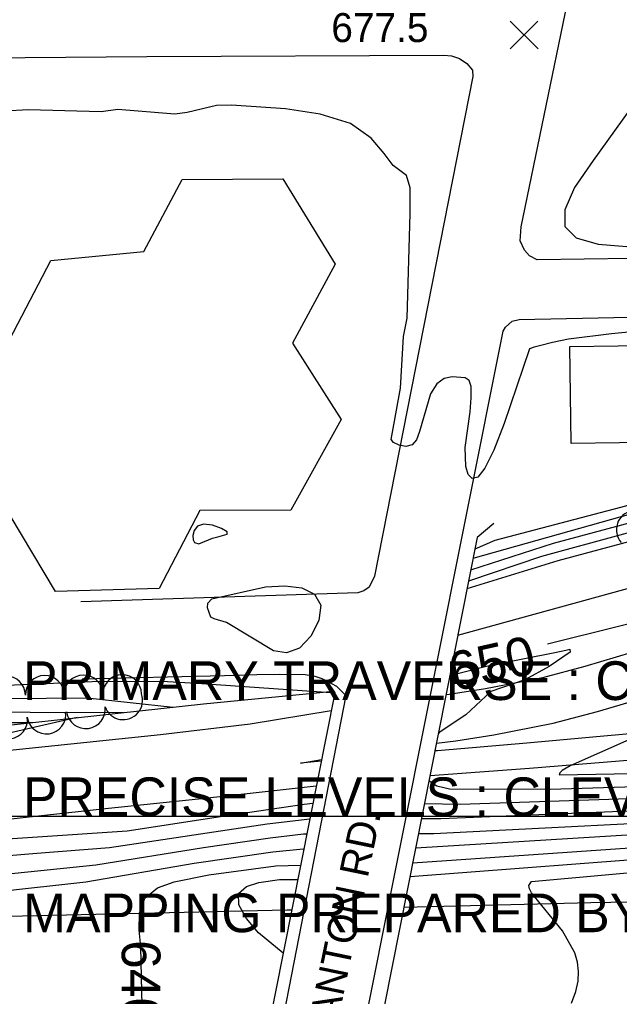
# Model space of a CAD drawing. Extents: x 79600 to 91800, y 75600 to 84400.
# Drawn here: x 85418 to 85728, y 80207 to 80712 of the extents above; entities that cross this region are included whole.
import ezdxf

# ---------------------------------------------------------------- set-up
doc = ezdxf.new("R2010")
doc.units = 0
for name, color, linetype in [('080-085$0$TI_BORDER', 7, 'Continuous'), ('080-090$0$TI_BORDER', 7, 'Continuous'), ('084-085$0$TI_TITLE', 7, 'Continuous'), ('084-090$0$BLDG', 7, 'Continuous'), ('084-090$0$BRIDGE', 7, 'Continuous'), ('084-090$0$INDEX', 7, 'Continuous'), ('084-090$0$INDXLBL', 7, 'Continuous'), ('084-090$0$INTER', 7, 'Continuous'), ('084-090$0$INTERSTATE', 7, 'Continuous'), ('084-090$0$ROAD', 7, 'Continuous'), ('084-090$0$ROAD-NAME', 7, 'Continuous'), ('084-090$0$SPOTMARK', 7, 'Continuous'), ('084-090$0$SPOTS', 7, 'Continuous'), ('084-090$0$TREES', 7, 'Continuous'), ('084-090$0$WALL', 7, 'Continuous')]:
    doc.layers.add(name, color=color, linetype=linetype)

# ---------------------------------------------------------------- blocks, each defined once
blk = doc.blocks.new('084-090$0$SPOTX')
at = {"layer": '084-090$0$SPOTMARK'}
for p, q in [((-0.37, 0.358), (0.351, -0.358)), ((-0.012, 0), (0.347, 0.358)), ((-0.012, 0), (-0.37, -0.358))]:
    blk.add_line(p, q, dxfattribs=at)

msp = doc.modelspace()

# ---------------------------------------------------------------- linework, layer by layer
at = {"layer": '080-085$0$TI_BORDER'}
msp.add_lwpolyline([(79700, 80300), (86700, 80300), (86700, 75700), (79700, 75700)], close=True, dxfattribs=at)
at = {"layer": '080-090$0$TI_BORDER'}
msp.add_lwpolyline([(84700, 80300), (91700, 80300), (91700, 75700), (84700, 75700)], close=True, dxfattribs=at)
at = {"layer": '084-090$0$BLDG'}
for points in [[(85367, 80454.21), (85340.31, 80499.19), (85365.02, 80545.44), (85413.03, 80546.22), (85434.39, 80587.19), (85482.51, 80591.83), (85502.22, 80629.08), (85554.24, 80629.44), (85581.39, 80585.25), (85559.25, 80544.42), (85584.5, 80505), (85558.4, 80458.11), (85511.32, 80457.96), (85490.41, 80417.61), (85436.85, 80416.15), (85413.46, 80455.44)], [(85753.2, 80493.23), (85703.19, 80492.58), (85702.54, 80542.75), (85752.55, 80543.4)]]:
    msp.add_lwpolyline(points, close=True, dxfattribs=at)
at = {"layer": '084-090$0$BRIDGE'}
for points in [[(85663.3, 80451.28), (85654.73, 80443.93), (85566.74, 80000)], [(85577.19, 80369.53), (85581.11, 80363.7), (85524.05, 80075.51), (85515.59, 80072.65)]]:
    msp.add_lwpolyline(points, dxfattribs=at)
at = {"layer": '084-090$0$INDEX'}
msp.add_lwpolyline([(85520.65, 80444.35), (85525.56, 80445.66), (85525.49, 80446.89), (85522.54, 80448.67), (85517.93, 80450.3), (85513.36, 80450.89), (85510.2, 80449.81), (85508.46, 80447.6), (85507.81, 80445.05), (85507.94, 80442.88), (85508.62, 80441.34), (85510.81, 80440.66), (85517.99, 80443.74)], close=True, dxfattribs=at)
for points in [[(85649.52, 80417.68), (85696.6, 80432.16), (85783.07, 80455.43)], [(85644.75, 80393.6), (85776.73, 80429.82)], [(85640.61, 80372.69), (85660.92, 80377.92), (85694.79, 80384.63), (85700.47, 80385.85), (85702.51, 80386.23), (85702.66, 80384.82), (85691.8, 80377.39), (85679.27, 80370.51), (85661.67, 80364.35), (85648.8, 80352.33), (85635.02, 80343.15), (85634.68, 80342.79)], [(85629.83, 80318.31), (85633.79, 80315.66), (85640.44, 80314.17), (85692.44, 80313.87), (85797.3, 80317.21), (85894.67, 80323.85), (86004.09, 80326.71), (86018.65, 80327.41), (86047.57, 80335.09), (86062.94, 80338.74)], [(85621.43, 80275.92), (85880.71, 80293.76), (85987.21, 80297.84), (86026.62, 80300.43), (86046.95, 80304.65), (86091.54, 80309.92), (86153.64, 80321.61)], [(85540.91, 80160.65), (85495.16, 80162.86), (85489.56, 80163.09), (85485.17, 80164.63), (85482.43, 80168.8), (85481.46, 80209.17), (85480.95, 80232.44), (85480.13, 80240.99), (85480.2, 80249.9), (85482.98, 80257.6), (85489.55, 80262.87), (85498.09, 80266.05), (85516.09, 80269.67), (85550.7, 80274.34), (85563.47, 80274.6)]]:
    msp.add_lwpolyline(points, dxfattribs=at)
at = {"layer": '084-090$0$INTER'}
for points in [[(85652.64, 80433.4), (85768.32, 80465.85), (85784.58, 80470.06), (85794.09, 80473.13), (85844.53, 80498.12), (85869.17, 80510.66), (85881.84, 80517.77), (85919.94, 80543.78), (85940.47, 80559.1), (85970.43, 80583.74), (85982.45, 80594.2), (85991.04, 80603.02), (86002.94, 80618.37), (86057.51, 80698.53), (86091.84, 80748.36)], [(85653.57, 80438.1), (85664.02, 80442.62), (85728.93, 80459.66), (85783.22, 80474.46), (85790.32, 80476.58), (85858.77, 80510.86), (85872.42, 80517.82), (85908.1, 80541.72), (85926.11, 80554.15), (85947.71, 80571.42), (85969.78, 80589.61), (85981.56, 80599.82), (85992.99, 80615.38), (86027.65, 80670.03), (86069, 80731.22)], [(85741.53, 80676.15), (85714.66, 80638.8), (85705.04, 80624.83), (85699.89, 80613.38), (85700.03, 80604.75), (85705.82, 80598.87), (85717.15, 80595.6), (85732.05, 80594.36)], [(85824.35, 80559), (85724.08, 80549.32), (85701.82, 80546.43), (85693.56, 80544.75), (85687.62, 80543.31), (85684.13, 80542.37), (85681.77, 80541.47), (85668.58, 80502.99), (85663.3, 80489.16), (85658.72, 80479.91), (85654.99, 80475.25), (85652.12, 80474.41), (85650.07, 80476.55), (85648.83, 80480.63), (85648.56, 80490.46), (85651.07, 80508.99), (85651.62, 80516.2), (85651.51, 80521.96), (85650.48, 80525.19), (85648.49, 80526.51), (85641.81, 80527.01), (85637.71, 80526.2), (85633.82, 80523.48), (85630.61, 80518.24), (85624.81, 80498.75), (85623.32, 80494.42), (85621.13, 80491.84), (85617.89, 80491.11), (85614.34, 80491.74), (85611.52, 80493.05), (85610.21, 80494.71), (85615.13, 80521.18), (85616.6, 80547.96), (85618.5, 80557.42), (85620.06, 80611.45), (85620, 80624.66), (85618.24, 80631.12), (85611.2, 80636.32), (85606.67, 80642.39), (85600, 80650.43), (85589.28, 80657.9), (85573.55, 80662.86), (85555.66, 80665.56), (85527.82, 80667.37), (85520.09, 80667.27), (85504.93, 80663.68), (85498.43, 80662.84), (85469.04, 80665.13), (85460.37, 80663.97), (85422.85, 80665.06), (85397.52, 80663.66)], [(85651.44, 80427.36), (85694.13, 80441.08), (85783.27, 80465)], [(85650.3, 80421.57), (85688.17, 80434.35), (85774.72, 80458.04)], [(85690.95, 80389.06), (85765.07, 80407.56), (85766.87, 80408.03), (85768.61, 80408), (85755.2, 80388.46), (85750.87, 80381.42), (85747.32, 80373.8), (85742.27, 80354.94), (85739.76, 80348.57), (85736.93, 80342.97), (85732.97, 80339.51), (85702.67, 80325.98), (85698.63, 80323.59), (85697.4, 80322.31), (85696.98, 80321.28), (85791.87, 80323.1), (85897.46, 80329.87), (86006.16, 80332.44), (86015.28, 80332.68), (86044.16, 80340.33)], [(85000, 80354.44), (85014.04, 80352.22), (85023.29, 80351.1), (85108.98, 80356.61), (85280.45, 80363.87), (85359.39, 80365.46), (85455.76, 80369.61), (85491.69, 80369.68), (85512.44, 80368.56), (85579.06, 80363.86)], [(85000, 80349.99), (85019.5, 80347.11), (85111.96, 80351.98), (85234.25, 80357.32), (85277.2, 80358.97), (85389.7, 80360.68), (85453.24, 80361.12), (85497.63, 80356.37)], [(85000, 80345.53), (85019.66, 80342.75), (85229.47, 80352.79), (85278.7, 80354.26), (85471.9, 80353.55)], [(85448.02, 80350.93), (85386.49, 80336.92), (85359.98, 80327.06), (85351.55, 80323.83), (85345.13, 80320.98), (85339.86, 80317.51), (85327.73, 80304.1), (85322.08, 80295.25), (85319.99, 80287.97), (85323.14, 80284.03), (85329.49, 80282.74), (85473.9, 80292.48), (85524.26, 80300.21), (85565.38, 80306.23), (85569.82, 80306.69)], [(85000, 80341.08), (85013.57, 80339.03), (85031.46, 80338.07), (85231.91, 80348.57), (85280.21, 80349.56), (85306.28, 80348.51), (85348.27, 80349.58), (85386.19, 80348.4), (85424.99, 80348.41)], [(85627.48, 80306.47), (85645.87, 80306.17), (85789.23, 80311.03), (85891.88, 80317.83), (86002.02, 80320.99), (86012.61, 80321.45), (86022.33, 80322.31), (86048.94, 80329.36), (86065.22, 80333.08), (86084.86, 80335.84)], [(85625.95, 80298.76), (85635.92, 80298.69), (85787.92, 80305), (85889.09, 80311.81), (85999.95, 80315.27), (86015.45, 80316.14), (86027.48, 80317.51), (86054.81, 80324.7), (86090.43, 80330.19), (86103.91, 80332.5)], [(85622.94, 80283.54), (85874.69, 80299.13), (85995.81, 80303.82), (86025.55, 80305.9), (86052.57, 80311.97), (86092.35, 80316.86), (86112.75, 80320.96), (86121.46, 80322.92), (86138.08, 80325.53)], [(85624.43, 80291.06), (85632.22, 80291.09), (85794.72, 80299.34), (85895.25, 80306.41), (85990.29, 80309.33), (86009.93, 80310.23), (86024.47, 80311.37), (86053.69, 80318.33), (86093.13, 80323.79), (86119.86, 80329.47)], [(85620.03, 80268.85), (85764.21, 80279.84), (85870.05, 80287.2), (85991.66, 80292.38), (86027.69, 80294.96), (86050.32, 80299.24), (86076.62, 80301.36), (86147.86, 80312.4), (86173.04, 80316.34)], [(85703.35, 80203.26), (85705.63, 80209.32), (85706.78, 80214.73), (85707.04, 80219.72), (85706.55, 80224.51), (85705.17, 80229.41), (85698.85, 80240.69), (85682.79, 80260.38), (85681.71, 80262.36), (85681.32, 80264.12), (85682.79, 80266.3), (85770.2, 80274.13), (85867.73, 80281.23), (85973.75, 80285.96), (86021.36, 80288.98), (86049.19, 80292.88), (86076.22, 80294.62), (86133.29, 80302.21), (86166.62, 80305.81), (86184.71, 80312.39)], [(85189.39, 80108.97), (85205.19, 80137.82), (85209.59, 80147.27), (85213.6, 80157.84), (85218.83, 80179.5), (85220.27, 80188.93), (85221.04, 80196.72), (85220.76, 80204.23), (85215.45, 80224.67), (85207.48, 80246.48), (85205.26, 80252.12), (85204.33, 80254.46), (85212.25, 80257.5), (85228.96, 80261.19), (85255.92, 80265.23), (85297.45, 80270.07), (85427.12, 80280.85), (85464.71, 80283.71), (85546.21, 80296.02), (85568.23, 80298.64)], [(85315.17, 80260.24), (85457.66, 80274.91), (85513.26, 80283.84), (85547.71, 80288.79), (85565.01, 80290.8), (85566.68, 80290.8)], [(85539.37, 80152.88), (85447.61, 80159.36), (85405.57, 80160.62), (85402.15, 80160.6), (85399.49, 80160.78), (85397.65, 80162.08), (85396.03, 80171.93), (85397.33, 80205.13), (85396.26, 80226.68), (85395.4, 80234.2), (85394.8, 80242.16), (85395.18, 80249.68), (85397.36, 80255.65), (85401.76, 80259.28), (85407.23, 80261.05), (85452.54, 80266.02), (85508.39, 80275.69), (85549.2, 80281.56), (85564.83, 80283.08), (85565.15, 80283.08)], [(85554.49, 80229.23), (85541.75, 80239.73), (85535.43, 80247.13), (85531.55, 80254.2), (85531.36, 80259.94), (85535.45, 80263.62), (85541.9, 80265.62), (85552.61, 80267.17), (85562.02, 80267.3)]]:
    msp.add_lwpolyline(points, dxfattribs=at)
msp.add_lwpolyline([(85555.31, 80419.08), (85564.15, 80417.96), (85570.72, 80414.72), (85573.9, 80409.08), (85572.95, 80401.17), (85568.83, 80392.94), (85562.88, 80386.78), (85556.26, 80384.48), (85549.42, 80385.5), (85525.16, 80400.12), (85518.83, 80401.99), (85517.03, 80402.84), (85515.35, 80407.65), (85515.52, 80410.12), (85517.52, 80412.33), (85545.4, 80418.48)], close=True, dxfattribs=at)
at = {"layer": '084-090$0$INTERSTATE'}
for p, q in [((85563.37, 80327.44), (85574.28, 80329.22)), ((85574.12, 80328.4), (85563.37, 80327.44))]:
    msp.add_line(p, q, dxfattribs=at)
for points in [[(85734.67, 80384.51), (85710.35, 80377.33), (85688.48, 80371.55), (85659.05, 80365.86), (85640.24, 80362.89), (85638.63, 80362.69)], [(85633.68, 80337.74), (85643.6, 80338.97), (85663.23, 80342.06), (85693.87, 80347.99), (85716.86, 80354.06), (85741.94, 80361.47)], [(85000, 80290.74), (85043.59, 80295.24), (85091.56, 80300.19), (85152.16, 80307.12), (85208.61, 80312.93), (85244.7, 80316.22), (85302.69, 80322.35), (85360.37, 80328.48), (85414.97, 80334.27), (85491.16, 80342.12), (85537.42, 80347.67), (85579.29, 80354.51)], [(85830.63, 80352.04), (85769.48, 80345.8), (85680.33, 80337.66), (85634.2, 80333.81), (85632.88, 80333.69)], [(85831.79, 80336.84), (85681.69, 80324.55), (85630.32, 80320.78)], [(85571.55, 80315.42), (85543.63, 80312.38), (85510.79, 80308.81), (85464.21, 80303.88), (85301.97, 80286.22), (85188.92, 80274.45), (85082.2, 80262.43), (85039.79, 80257.84), (85000, 80254.21)], [(86269.13, 80275.54), (86202.36, 80270.26), (86016.1, 80261.78), (85848.78, 80257.35), (85713.41, 80255.24), (85616.86, 80252.86)], [(85558.88, 80251.43), (85556.28, 80251.37), (85366.58, 80247.02), (85279.68, 80244.93), (85168.55, 80242.44), (85086.28, 80240.7), (85000, 80238.86)]]:
    msp.add_lwpolyline(points, dxfattribs=at)
at = {"layer": '084-090$0$ROAD'}
for points in [[(85558.23, 80000), (85668.03, 80550.59), (85669.25, 80552.77), (85672.77, 80555.73), (85676.31, 80556.7), (85921.27, 80561.9), (85952.78, 80591.23), (85685.73, 80587.51), (85681.69, 80589.63), (85679.2, 80592.54), (85676.83, 80597.3), (85677.38, 80604.57), (85736.91, 80892.47)], [(85000, 80672.26), (85000.94, 80674.61), (85003.67, 80678.96), (85006.72, 80682.85), (85009.63, 80685.35), (85014.55, 80687.71), (85023.03, 80688.88), (85483.99, 80692.66), (85637.44, 80693.25), (85641.46, 80692.98), (85645.64, 80691.64), (85649.37, 80689.05), (85652.19, 80685.52), (85652.37, 80682.28), (85601.66, 80423.96), (85598.94, 80418.37), (85596.18, 80416.49), (85592.95, 80415.38), (85449.88, 80410.72)], [(85450.58, 80370.9), (85524.2, 80372.71), (85540.87, 80373.18), (85552.45, 80373.3), (85565.88, 80373.27), (85570.83, 80372.4), (85574.39, 80371.2), (85579.51, 80368.62), (85582, 80367.1), (85586.83, 80362.36), (85530.56, 80073.11), (85528.27, 80070.46), (85521.49, 80069), (85509.29, 80069.19), (85370.67, 80067.2), (85189.62, 80062.63), (85081.58, 80059.56), (85000, 80055.21)]]:
    msp.add_lwpolyline(points, dxfattribs=at)
at = {"layer": '084-090$0$TREES'}
for centre, radius, start, end in [((85736.59, 80448), 10, 41.5584, 221.5584), ((85411.27, 80362.48), 10, 0.5662, 180.5662), ((85431.27, 80362.68), 10, 0.5662, 180.5662), ((85451.27, 80362.88), 10, 0.5662, 180.5662), ((85471.27, 80363.08), 10, 0.5662, 180.5662), ((85471.84, 80359.85), 10, 199.406, 19.406), ((85452.5, 80355.2), 10, 187.6182, 7.6182), ((85412.35, 80349.87), 10, 187.557, 7.557), ((85432.17, 80352.5), 10, 187.557, 7.557), ((85442.33, 80353.84), 0.252, 187.557, 7.557)]:
    msp.add_arc(centre, radius, start, end, dxfattribs=at)
at = {"layer": '084-090$0$WALL'}
msp.add_lwpolyline([(85000, 80303.76), (85117.33, 80316.35), (85229.31, 80327.49), (85349.3, 80340.1), (85513.23, 80358.09), (85580.5, 80364.59)], dxfattribs=at)

# ---------------------------------------------------------------- block references
at = {"layer": '084-090$0$SPOTS', "xscale": 20, "yscale": 20}
msp.add_blockref('084-090$0$SPOTX', (85679.1, 80703.69), dxfattribs=at)

# ---------------------------------------------------------------- texts
at = {"layer": '084-085$0$TI_TITLE'}
for s, p in [('PRIMARY TRAVERSE : CLEVELAND REGIONAL GEODETIC SURVEY', (85420, 80360)), ('PRECISE LEVELS : CLEVELAND REGIONAL GEODETIC SURVEY', (85420, 80300)), ('MAPPING PREPARED BY PHOTOGRAMMETRIC METHODS', (85420, 80240))]:
    msp.add_text(s, height=20, dxfattribs=at).set_placement(p)
at = {"layer": '084-090$0$INDXLBL'}
for s, rotation, p in [('650', 12.7194, (85642.66, 80364.29)), ('640', 270, (85471.04, 80235.98))]:
    msp.add_text(s, height=20, rotation=rotation, dxfattribs=at).set_placement(p)
at = {"layer": '084-090$0$ROAD-NAME'}
msp.add_text('SCRANTON RD.', height=15, rotation=78.3052, dxfattribs=at).set_placement((85574.13, 80151.96))
at = {"layer": '084-090$0$SPOTS'}
msp.add_text('677.5', height=15, dxfattribs=at).set_placement((85579.33, 80700.04))

doc.saveas('drawing.dxf')
